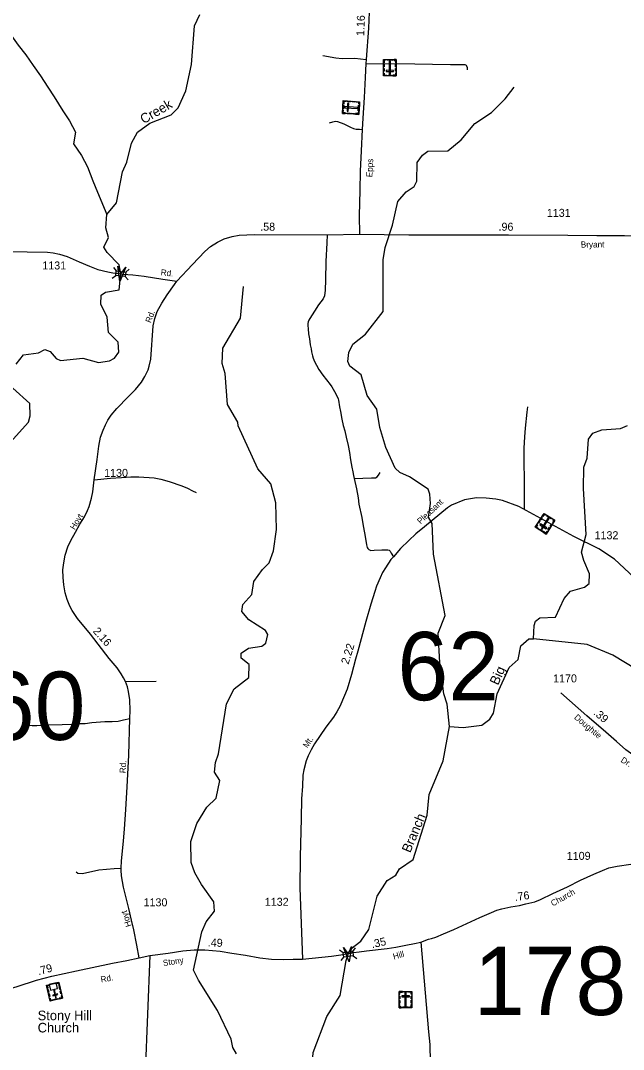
# Model space of a CAD drawing. Extents: x 2220236 to 2384410, y 720751 to 894131.
# Drawn here: x 2245544 to 2254951, y 747219 to 763290 of the extents above; entities that cross this region are included whole.
import ezdxf

# ---------------------------------------------------------------- set-up
doc = ezdxf.new("R2010")
doc.units = 0
for name, color, linetype in [('Exist Cultural Cemetery CELL', 7, 'Continuous'), ('Exist Cultural Church with Cemetery CELL', 7, 'Continuous'), ('Exist Cultural Church with Cemetery Label', 7, 'Continuous'), ('Exist Hydrographic Creek Single Shore', 7, 'Continuous'), ('Exist Hydrographic Creek Single Shore Label', 7, 'Continuous'), ('Exist Hydrographic Misc Water Feature', 7, 'Continuous'), ('Exist Road Non-System Type 51', 7, 'Continuous'), ('Exist Road Secondary Mileage Hundredths English Label', 7, 'Continuous'), ('Exist Road Secondary Structure Standard Bridge Attributed CELL', 7, 'Continuous'), ('Exist Road Secondary Structure Standard Bridge CELL', 7, 'Continuous'), ('Exist Road Secondary Structure Standard Bridge Number Label', 7, 'Continuous'), ('Exist Road Secondary Type 41 Attributed', 7, 'Continuous'), ('Exist Road Secondary Type 51 Attributed', 7, 'Continuous'), ('Exist Road Secondary Type 51 Label', 7, 'Continuous'), ('Exist Road Secondary Type 51 Number Label', 7, 'Continuous')]:
    doc.layers.add(name, color=color, linetype=linetype)

msp = doc.modelspace()

# ---------------------------------------------------------------- linework, layer by layer
at = {"layer": 'Exist Cultural Cemetery CELL'}
for points in [[(2251405, 762425), (2251206, 762426), (2251207, 762681), (2251407, 762680)], [(2251241, 762680), (2251241, 762669), (2251219, 762669), (2251218, 762629), (2251207, 762629), (2251207, 762681)], [(2251218, 762608), (2251218, 762565), (2251207, 762565), (2251207, 762608)], [(2251349, 762668), (2251264, 762669), (2251264, 762680), (2251349, 762680)], [(2251296, 762455), (2251315, 762455), (2251316, 762658), (2251297, 762658)], [(2251373, 762680), (2251373, 762668), (2251395, 762668), (2251395, 762628), (2251406, 762628), (2251407, 762680)], [(2251406, 762610), (2251406, 762566), (2251395, 762566), (2251395, 762610)], [(2251218, 762542), (2251218, 762499), (2251206, 762499), (2251207, 762542)], [(2251206, 762469), (2251218, 762469), (2251217, 762437), (2251258, 762437), (2251258, 762426), (2251206, 762426)], [(2251365, 762493), (2251365, 762512), (2251247, 762513), (2251247, 762494)], [(2251331, 762425), (2251279, 762426), (2251279, 762437), (2251331, 762437)], [(2251405, 762468), (2251394, 762468), (2251394, 762436), (2251353, 762436), (2251353, 762425), (2251405, 762425)], [(2251406, 762542), (2251406, 762499), (2251394, 762499), (2251394, 762543)], [(2250568, 761840), (2250580, 762039), (2250834, 762023), (2250822, 761824)], [(2250572, 761914), (2250575, 761965), (2250587, 761965), (2250584, 761913)], [(2250623, 762036), (2250623, 762025), (2250590, 762027), (2250588, 761986), (2250577, 761987), (2250580, 762039)], [(2250604, 761947), (2250603, 761928), (2250805, 761916), (2250806, 761934)], [(2250638, 761876), (2250657, 761875), (2250664, 761993), (2250645, 761994)], [(2250695, 762020), (2250652, 762023), (2250653, 762034), (2250696, 762031)], [(2250761, 762016), (2250718, 762019), (2250719, 762030), (2250762, 762027)], [(2250832, 761990), (2250821, 761991), (2250822, 762013), (2250782, 762015), (2250782, 762026), (2250834, 762023)], [(2250814, 761882), (2250819, 761967), (2250831, 761966), (2250825, 761882)], [(2250611, 761837), (2250612, 761848), (2250580, 761850), (2250582, 761891), (2250571, 761892), (2250568, 761840)], [(2250685, 761833), (2250642, 761835), (2250642, 761847), (2250686, 761844)], [(2250752, 761828), (2250709, 761831), (2250710, 761842), (2250753, 761840)], [(2250824, 761857), (2250812, 761858), (2250811, 761836), (2250771, 761838), (2250770, 761827), (2250822, 761824)], [(2253744, 755269), (2253576, 755376), (2253712, 755591), (2253880, 755484)], [(2253683, 755524), (2253660, 755488), (2253650, 755494), (2253674, 755530)], [(2253667, 755353), (2253683, 755343), (2253792, 755514), (2253776, 755524)], [(2253740, 755573), (2253734, 755564), (2253716, 755576), (2253694, 755541), (2253685, 755547), (2253712, 755591)], [(2253826, 755505), (2253754, 755551), (2253760, 755561), (2253832, 755515)], [(2253852, 755502), (2253846, 755492), (2253865, 755480), (2253843, 755446), (2253853, 755440), (2253880, 755484)], [(2253599, 755413), (2253608, 755407), (2253591, 755380), (2253625, 755358), (2253619, 755349), (2253576, 755376)], [(2253648, 755469), (2253625, 755432), (2253615, 755438), (2253638, 755475)], [(2253681, 755309), (2253637, 755337), (2253644, 755347), (2253687, 755319)], [(2253746, 755349), (2253756, 755365), (2253656, 755428), (2253646, 755412)], [(2253807, 755369), (2253783, 755332), (2253774, 755338), (2253797, 755375)], [(2253843, 755425), (2253820, 755389), (2253810, 755395), (2253833, 755431)], [(2253767, 755306), (2253757, 755312), (2253740, 755285), (2253706, 755307), (2253700, 755297), (2253744, 755269)], [(2251452, 748125), (2251651, 748125), (2251651, 747871), (2251452, 747871)], [(2251452, 748082), (2251463, 748082), (2251463, 748114), (2251504, 748114), (2251504, 748125), (2251452, 748125)], [(2251526, 748125), (2251578, 748125), (2251578, 748114), (2251526, 748114)], [(2251561, 748096), (2251542, 748096), (2251542, 747893), (2251561, 747893)], [(2251651, 748082), (2251640, 748082), (2251640, 748114), (2251599, 748114), (2251599, 748125), (2251651, 748125)], [(2251452, 748008), (2251452, 748051), (2251463, 748051), (2251463, 748008)], [(2251452, 747941), (2251452, 747984), (2251463, 747984), (2251463, 747941)], [(2251493, 748057), (2251493, 748039), (2251611, 748039), (2251611, 748057)], [(2251640, 748009), (2251640, 748052), (2251651, 748052), (2251651, 748009)], [(2251640, 747943), (2251640, 747986), (2251651, 747986), (2251651, 747943)], [(2251485, 747871), (2251485, 747882), (2251463, 747882), (2251463, 747923), (2251452, 747923), (2251452, 747871)], [(2251509, 747882), (2251594, 747882), (2251594, 747871), (2251509, 747871)], [(2251618, 747871), (2251618, 747882), (2251640, 747882), (2251640, 747923), (2251651, 747923), (2251651, 747871)]]:
    msp.add_lwpolyline(points, close=True, dxfattribs=at)
at = {"layer": 'Exist Cultural Church with Cemetery CELL'}
for points in [[(2246198, 748018), (2246004, 747975), (2245948, 748223), (2246142, 748266)], [(2246100, 748257), (2245991, 748233), (2246011, 748144), (2246060, 748155), (2246078, 748076), (2246046, 748069), (2246048, 748058), (2246080, 748065), (2246090, 748024), (2246101, 748026), (2246092, 748068), (2246124, 748075), (2246122, 748086), (2246089, 748078), (2246072, 748158), (2246120, 748169)], [(2246110, 748259), (2246113, 748248), (2246134, 748253), (2246143, 748213), (2246154, 748216), (2246143, 748266)], [(2245980, 748230), (2245983, 748219), (2245962, 748214), (2245970, 748175), (2245959, 748172), (2245948, 748223)], [(2245975, 748155), (2245984, 748113), (2245973, 748110), (2245964, 748153)], [(2246158, 748198), (2246167, 748156), (2246156, 748153), (2246147, 748196)], [(2246172, 748133), (2246182, 748090), (2246171, 748088), (2246161, 748130)], [(2245989, 748091), (2245999, 748048), (2245988, 748046), (2245978, 748088)], [(2245994, 748017), (2246005, 748019), (2246012, 747988), (2246052, 747997), (2246054, 747986), (2246004, 747975)], [(2246126, 748002), (2246075, 747991), (2246073, 748002), (2246123, 748013)], [(2246188, 748060), (2246177, 748058), (2246184, 748026), (2246145, 748018), (2246147, 748007), (2246198, 748018)]]:
    msp.add_lwpolyline(points, close=True, dxfattribs=at)
at = {"layer": 'Exist Hydrographic Creek Single Shore'}
for points in [[(2245177, 763412), (2245239, 763288), (2245352, 763123), (2245505, 762908), (2245628, 762754), (2245741, 762590), (2245854, 762425), (2245967, 762250), (2246070, 762096), (2246203, 761879), (2246306, 761725), (2246399, 761548), (2246371, 761367), (2246494, 761181), (2246587, 761005), (2246671, 760786), (2246743, 760609), (2246891, 760260)], [(2245477, 757924), (2245592, 758066), (2245825, 758101), (2245925, 758151), (2246008, 758120), (2246101, 758010), (2246168, 757979), (2246517, 758014), (2246759, 757950), (2246934, 757976), (2247009, 758017), (2247075, 758111), (2247065, 758269), (2246914, 758419), (2246895, 758659), (2246794, 758858), (2246801, 758999), (2246867, 759050), (2247083, 759085), (2247108, 759335), (2247080, 759475), (2246895, 759666), (2246845, 759749), (2246918, 759902), (2246876, 760050), (2246891, 760260), (2247039, 760444), (2247135, 760927), (2247201, 761077), (2247273, 761377), (2247371, 761546), (2247562, 761689), (2247894, 761817), (2248001, 761926), (2248124, 762193), (2248213, 762601), (2248258, 763210), (2248340, 763386)], [(2245288, 756596), (2245667, 757015), (2245692, 757116), (2245690, 757310), (2245422, 757548)], [(2253550, 753632), (2253556, 753842), (2253581, 753907), (2253647, 753958), (2253889, 753969), (2254028, 754262), (2254127, 754378), (2254343, 754439), (2254417, 754497), (2254424, 754647), (2254331, 754856), (2254297, 754988), (2254369, 755262), (2254330, 755981), (2254336, 756312), (2254385, 756455), (2254407, 756753), (2254473, 756847), (2254614, 756897), (2254906, 756917), (2255014, 756967)], [(2252237, 752265), (2252453, 752247), (2252744, 752284), (2252869, 752377), (2252926, 752471), (2252982, 752771), (2253170, 753187), (2253311, 753312), (2253351, 753521), (2253475, 753630), (2253550, 753632)], [(2259503, 752365), (2259224, 752361), (2259017, 752286), (2258908, 752285), (2258674, 752375), (2257745, 752926), (2257662, 752924), (2257421, 752857), (2257228, 752969), (2257104, 752946), (2256996, 752869), (2256838, 752869), (2256595, 752956), (2256462, 752933), (2256214, 752797), (2255897, 752859), (2255437, 753072), (2255153, 753153), (2254785, 753377), (2254383, 753546), (2253550, 753632)], [(2249630, 746097), (2249696, 746112), (2249828, 746247), (2249976, 746499), (2250082, 746789), (2250112, 747172), (2250324, 747732), (2250530, 748059), (2250624, 748606), (2250658, 748705), (2250700, 748791), (2250856, 748912), (2250980, 749090), (2251109, 749615), (2251265, 749858), (2251398, 749940), (2251455, 750041), (2251670, 750184), (2251890, 750878), (2251920, 751202), (2252141, 751729), (2252237, 752265)]]:
    msp.add_lwpolyline(points, dxfattribs=at)
at = {"layer": 'Exist Hydrographic Misc Water Feature'}
for points in [[(2251932, 755892), (2251906, 755968), (2251613, 756165), (2251463, 756230), (2251387, 756297), (2251243, 756622), (2251149, 756935), (2251105, 757218), (2250953, 757434), (2250859, 757758), (2250683, 757889), (2250649, 757965), (2250665, 758106), (2250730, 758233), (2250929, 758393), (2251201, 758745), (2251203, 759551), (2251234, 759744), (2251348, 760096), (2251429, 760462), (2251561, 760613), (2251685, 760696), (2251726, 760780), (2251732, 761072), (2251814, 761189), (2251897, 761249), (2252213, 761253), (2252420, 761429), (2252635, 761680), (2252891, 761855), (2253107, 762067), (2253246, 762251)], [(2248913, 747148), (2248854, 747247), (2248828, 747379), (2248616, 747829), (2248321, 748301), (2248244, 748457), (2248373, 749058), (2248438, 749211), (2248570, 749379), (2248560, 749526), (2248367, 749793), (2248265, 749975), (2248206, 750140), (2248203, 750465), (2248292, 750749), (2248449, 751001), (2248597, 751143), (2248653, 751417), (2248569, 751550), (2248584, 751700), (2248633, 751834), (2248760, 752619), (2248875, 752852), (2249107, 753031), (2249113, 753231), (2248988, 753329), (2248987, 753411), (2249103, 753487), (2249311, 753516), (2249369, 753564), (2249401, 753698), (2249367, 753764), (2249108, 753930), (2248998, 754060), (2249014, 754171), (2249155, 754323), (2249186, 754529), (2249318, 754713), (2249425, 754822), (2249491, 755008), (2249538, 755341), (2249526, 755758), (2249448, 756055), (2249247, 756289), (2248942, 756961), (2248933, 757017), (2248772, 757292), (2248735, 757775), (2248692, 757934), (2248698, 758173), (2248978, 758643), (2249024, 759134)], [(2252237, 752265), (2252200, 752613), (2252149, 752772), (2252087, 753262), (2252058, 753722), (2252172, 753995), (2251990, 754953), (2251969, 755436), (2251910, 755535), (2251942, 755745), (2251932, 755892)]]:
    msp.add_lwpolyline(points, dxfattribs=at)
at = {"layer": 'Exist Road Non-System Type 51'}
for p, q in [((2247180, 752967), (2247661, 752972)), ((2247562, 748687), (2247474, 746445))]:
    msp.add_line(p, q, dxfattribs=at)
for points in [[(2250259, 762744), (2250462, 762709), (2250560, 762696), (2250758, 762701), (2250938, 762683)], [(2250932, 762620), (2251695, 762614), (2251973, 762607), (2252253, 762601), (2252381, 762602), (2252463, 762606), (2252477, 762605), (2252495, 762591), (2252501, 762581), (2252513, 762559), (2252511, 762545), (2252511, 762521)], [(2250364, 761690), (2250418, 761710), (2250460, 761719), (2250492, 761714), (2250588, 761677), (2250642, 761651), (2250692, 761627), (2250737, 761603), (2250781, 761593), (2250832, 761595), (2250873, 761590)], [(2250330, 759945), (2250323, 759820), (2250306, 759529), (2250301, 759239), (2250297, 759081), (2250286, 758991), (2250264, 758942), (2250195, 758850), (2250131, 758749), (2250058, 758637), (2250042, 758608), (2250031, 758586), (2250026, 758560), (2250026, 758527), (2250031, 758476), (2250037, 758395), (2250053, 758320), (2250063, 758223), (2250077, 758160), (2250086, 758115), (2250097, 758052), (2250110, 758017), (2250132, 757962), (2250160, 757905), (2250200, 757838), (2250262, 757753), (2250319, 757678), (2250374, 757607), (2250402, 757568), (2250463, 757460), (2250498, 757383), (2250506, 757359), (2250521, 757254), (2250534, 757183), (2250558, 757065), (2250580, 756963), (2250603, 756884), (2250627, 756783), (2250655, 756651), (2250677, 756541), (2250694, 756427), (2250713, 756314), (2250730, 756242), (2250739, 756185), (2250748, 756139)], [(2253456, 757255), (2253442, 757171), (2253417, 756925), (2253406, 756789), (2253395, 756613), (2253396, 756511), (2253404, 756000), (2253402, 755651)], [(2246694, 756118), (2246948, 756141), (2247118, 756150), (2247264, 756161), (2247387, 756164), (2247628, 756146), (2247732, 756127), (2247862, 756090), (2248060, 756021), (2248147, 755986), (2248225, 755945), (2248285, 755917)], [(2250748, 756139), (2251018, 756147), (2251084, 756149), (2251109, 756161), (2251129, 756189), (2251155, 756233)], [(2250748, 756139), (2250785, 755978), (2250810, 755837), (2250825, 755736), (2250869, 755530), (2250889, 755398), (2250911, 755288), (2250924, 755202), (2250944, 755101), (2250952, 755061), (2250963, 755044), (2250977, 755026), (2251010, 755013), (2251060, 755015), (2251179, 755021), (2251243, 755022), (2251258, 755024), (2251277, 755024), (2251297, 755016), (2251309, 755004), (2251327, 754973), (2251364, 754912)], [(2245652, 752290), (2245724, 752280), (2245796, 752279), (2245922, 752290), (2246194, 752294), (2246355, 752300), (2246466, 752308), (2246554, 752312), (2246656, 752324), (2246725, 752331), (2246792, 752335), (2246859, 752339), (2246975, 752343), (2247066, 752345), (2247150, 752369), (2247249, 752387)], [(2246412, 749991), (2246435, 749970), (2246509, 749968), (2246767, 750023), (2246883, 750035), (2247005, 750044), (2247114, 750049)]]:
    msp.add_lwpolyline(points, dxfattribs=at)
at = {"layer": 'Exist Road Secondary Structure Standard Bridge Attributed CELL'}
for points in [[(2247185, 759439), (2247092, 759214), (2247060, 759456), (2247108, 759335)], [(2250706, 748826), (2250673, 748585), (2250581, 748810), (2250658, 748705)]]:
    msp.add_lwpolyline(points, close=True, dxfattribs=at)
at = {"layer": 'Exist Road Secondary Structure Standard Bridge CELL'}
for p, q in [((2246993, 759434), (2247036, 759380)), ((2247186, 759362), (2247240, 759405)), ((2246974, 759267), (2247028, 759309)), ((2247178, 759293), (2247221, 759239)), ((2250523, 748773), (2250577, 748731)), ((2250727, 748751), (2250769, 748805)), ((2250545, 748607), (2250587, 748661)), ((2250736, 748682), (2250791, 748640))]:
    msp.add_line(p, q, dxfattribs=at)
for points in [[(2247036, 759380), (2247186, 759362), (2247178, 759292), (2247028, 759309)], [(2250577, 748731), (2250727, 748751), (2250736, 748681), (2250587, 748661)]]:
    msp.add_lwpolyline(points, close=True, dxfattribs=at)
at = {"layer": 'Exist Road Secondary Type 41 Attributed'}
msp.add_lwpolyline([(2255640, 751657), (2255569, 751664), (2255456, 751677), (2255348, 751699), (2255249, 751741), (2255135, 751795), (2254988, 751899), (2254843, 752028), (2254677, 752175), (2254379, 752432), (2253974, 752788)], dxfattribs=at)
at = {"layer": 'Exist Road Secondary Type 51 Attributed'}
for points in [[(2251150, 766067), (2251139, 765559), (2251121, 765063), (2251102, 764721), (2251065, 764342), (2251030, 763974), (2250993, 763674), (2250973, 763169), (2250938, 762683), (2250932, 762620), (2250921, 762400), (2250908, 762089), (2250884, 761767), (2250873, 761590), (2250859, 761254), (2250843, 760938), (2250836, 760634), (2250830, 760245), (2250834, 759953)], [(2247984, 759217), (2248226, 759481), (2248417, 759681), (2248508, 759763), (2248615, 759829), (2248721, 759882), (2248846, 759917), (2248956, 759936), (2249192, 759947), (2250330, 759945), (2250834, 759953)], [(2250834, 759953), (2251605, 759945), (2253158, 759944), (2254082, 759936), (2254535, 759933), (2254966, 759931), (2255207, 759927), (2255464, 759927), (2255706, 759931), (2255893, 759925)], [(2243865, 759642), (2244196, 759670), (2244385, 759677), (2244612, 759681), (2244773, 759677), (2245032, 759681), (2245649, 759675), (2245966, 759673), (2246054, 759662), (2246151, 759640), (2246272, 759604), (2246456, 759523), (2246617, 759451), (2246747, 759404), (2246905, 759365), (2246985, 759351), (2247089, 759337)], [(2247393, 748651), (2247358, 748847), (2247313, 749089), (2247274, 749239), (2247232, 749422), (2247150, 749752), (2247119, 749930), (2247114, 750020), (2247114, 750049), (2247118, 750166), (2247130, 750262), (2247150, 750479), (2247164, 750657), (2247184, 750967), (2247205, 751323), (2247233, 751814), (2247249, 752387), (2247253, 752513), (2247249, 752682), (2247229, 752808), (2247211, 752883), (2247180, 752967), (2247152, 753023), (2247115, 753086), (2247050, 753180), (2246928, 753326), (2246637, 753704), (2246430, 753952), (2246351, 754074), (2246312, 754143), (2246269, 754247), (2246239, 754352), (2246218, 754478), (2246206, 754588), (2246204, 754708), (2246218, 754820), (2246239, 754938), (2246283, 755070), (2246328, 755167), (2246399, 755299), (2246470, 755421), (2246544, 755537), (2246590, 755639), (2246613, 755700), (2246651, 755828), (2246670, 755931), (2246694, 756118), (2246739, 756433), (2246766, 756641), (2246789, 756785), (2246832, 756892), (2246867, 756977), (2246907, 757050), (2246958, 757124), (2247047, 757231), (2247225, 757414), (2247335, 757529), (2247431, 757642), (2247485, 757732), (2247533, 757833), (2247552, 757891), (2247575, 758002), (2247612, 758519), (2247639, 758637), (2247678, 758743), (2247747, 758878), (2247830, 759006), (2247947, 759167), (2247984, 759217)], [(2247089, 759337), (2247142, 759331), (2247296, 759316), (2247472, 759295), (2247762, 759250), (2247984, 759217)], [(2255268, 754449), (2254811, 754875), (2254569, 755039), (2254175, 755232), (2253320, 755697), (2253062, 755792), (2252960, 755816), (2252812, 755831), (2252660, 755833), (2252470, 755806), (2252269, 755719), (2252205, 755677), (2251846, 755382), (2251714, 755270), (2251602, 755169), (2251472, 755046), (2251364, 754912), (2251347, 754896), (2251324, 754870), (2251237, 754744), (2251194, 754666), (2251153, 754583), (2251098, 754456), (2251071, 754370), (2251041, 754274), (2251012, 754175), (2250930, 753902), (2250807, 753442), (2250772, 753313), (2250708, 753075), (2250640, 752847), (2250600, 752745), (2250570, 752673), (2250530, 752587), (2250481, 752492), (2250426, 752407), (2250308, 752251), (2250217, 752121), (2250132, 751993), (2250077, 751896), (2250034, 751804), (2250003, 751727), (2249965, 751588), (2249950, 751502), (2249941, 751329), (2249929, 751131), (2249923, 750828), (2249905, 750227), (2249900, 749744), (2249944, 748631)], [(2251788, 748894), (2251911, 748939), (2251959, 748954), (2252025, 748975), (2252144, 749023), (2252303, 749091), (2252710, 749281), (2252893, 749360), (2252978, 749393), (2253055, 749417), (2253192, 749445), (2253330, 749469), (2253427, 749492), (2253571, 749525), (2253656, 749562), (2253852, 749652), (2254080, 749757), (2254284, 749863), (2254491, 749954), (2254625, 750016), (2254722, 750056), (2254853, 750082), (2255067, 750115)], [(2247393, 748651), (2247562, 748687), (2247848, 748723), (2248075, 748759), (2248253, 748776), (2248421, 748773), (2248656, 748755), (2248840, 748724), (2249053, 748693), (2249275, 748650), (2249458, 748628), (2249640, 748626), (2249799, 748628), (2249944, 748631)], [(2249944, 748631), (2250395, 748676), (2250543, 748697), (2250738, 748732), (2250828, 748745)], [(2250828, 748745), (2250940, 748760), (2251267, 748795), (2251398, 748818), (2251557, 748849), (2251691, 748873), (2251788, 748894)], [(2251788, 748894), (2251908, 747494), (2251928, 747294), (2251931, 747201), (2251939, 747028), (2251924, 746936), (2251877, 746829), (2251779, 746634), (2251409, 745933), (2251263, 745664), (2251244, 745610), (2251215, 745430), (2251202, 745336), (2251197, 744829)], [(2244296, 748125), (2244328, 748108), (2244453, 748049), (2244539, 748021), (2244641, 748013), (2244755, 748013), (2244881, 748029), (2245028, 748066), (2245491, 748204), (2245794, 748300), (2246033, 748364), (2246417, 748446), (2246979, 748564), (2247201, 748607), (2247393, 748651)]]:
    msp.add_lwpolyline(points, dxfattribs=at)

# ---------------------------------------------------------------- texts
at = {"layer": 'Exist Cultural Church with Cemetery Label'}
for s, p in [('Stony Hill', (2245811, 747675)), ('Church', (2245811, 747484))]:
    msp.add_text(s, height=150, dxfattribs=at).set_placement(p)
at = {"layer": 'Exist Hydrographic Creek Single Shore Label'}
for s, rotation, p in [('Creek', 30.1756, (2247464, 761671)), ('Big', 65.6713, (2252994, 752898)), ('Branch', 67.2358, (2251624, 750280))]:
    msp.add_text(s, height=150, rotation=rotation, dxfattribs=at).set_placement(p)
at = {"layer": 'Exist Road Secondary Mileage Hundredths English Label'}
for s, rotation, p in [('1.16', 87.7799, (2250906, 763047)), ('.58', 359.4298, (2249283, 760009)), ('.96', 359.9812, (2253002, 760007)), ('2.16', 311.53, (2246666, 753746)), ('2.22', 72.6659, (2250660, 753226)), ('.39', 319.1576, (2254474, 752460)), ('.76', 8.0375, (2253262, 749537)), ('.49', 358.1064, (2248464, 748828)), ('.35', 12.5674, (2251031, 748800)), ('.79', 14.9333, (2245826, 748378))]:
    msp.add_text(s, height=125, rotation=rotation, dxfattribs=at).set_placement(p)
at = {"layer": 'Exist Road Secondary Structure Standard Bridge Number Label'}
for s, p in [('62', (2251425, 752673)), ('60', (2244970, 752053)), ('178', (2252617, 747756))]:
    msp.add_text(s, height=1066.3, dxfattribs=at).set_placement(p)
at = {"layer": 'Exist Road Secondary Type 51 Label'}
for s, rotation, p in [('Epps', 87.1927, (2251033, 760841)), ('Bryant', 0.3341, (2254287, 759744)), ('Rd.', 354.0943, (2247728, 759311)), ('Rd.', 69.7472, (2247576, 758560)), ('Pleasant', 43.2611, (2251786, 755418)), ('Hoyt', 58.8857, (2246389, 755327)), ('Doughtie', 320.0446, (2254174, 752392)), ('Mt.', 55.6229, (2250019, 751919)), ('Dr.', 328.3208, (2254901, 751715)), ('Rd.', 87.0096, (2247183, 751532)), ('Church', 29.3682, (2253851, 749450)), ('Hoyt', 107.5967, (2247278, 749149)), ('Hill', 15.2481, (2251369, 748622)), ('Stony', 8.9627, (2247773, 748520)), ('Rd.', 10.9147, (2246803, 748262))]:
    msp.add_text(s, height=95, rotation=rotation, dxfattribs=at).set_placement(p)
at = {"layer": 'Exist Road Secondary Type 51 Number Label'}
for s, p in [('1131', (2253756, 760224)), ('1131', (2245883, 759402)), ('1130', (2246848, 756162)), ('1132', (2254501, 755188)), ('1170', (2253854, 752952)), ('1109', (2254067, 750180)), ('1130', (2247463, 749454)), ('1132', (2249355, 749462))]:
    msp.add_text(s, height=125, dxfattribs=at).set_placement(p)

doc.saveas('drawing.dxf')
